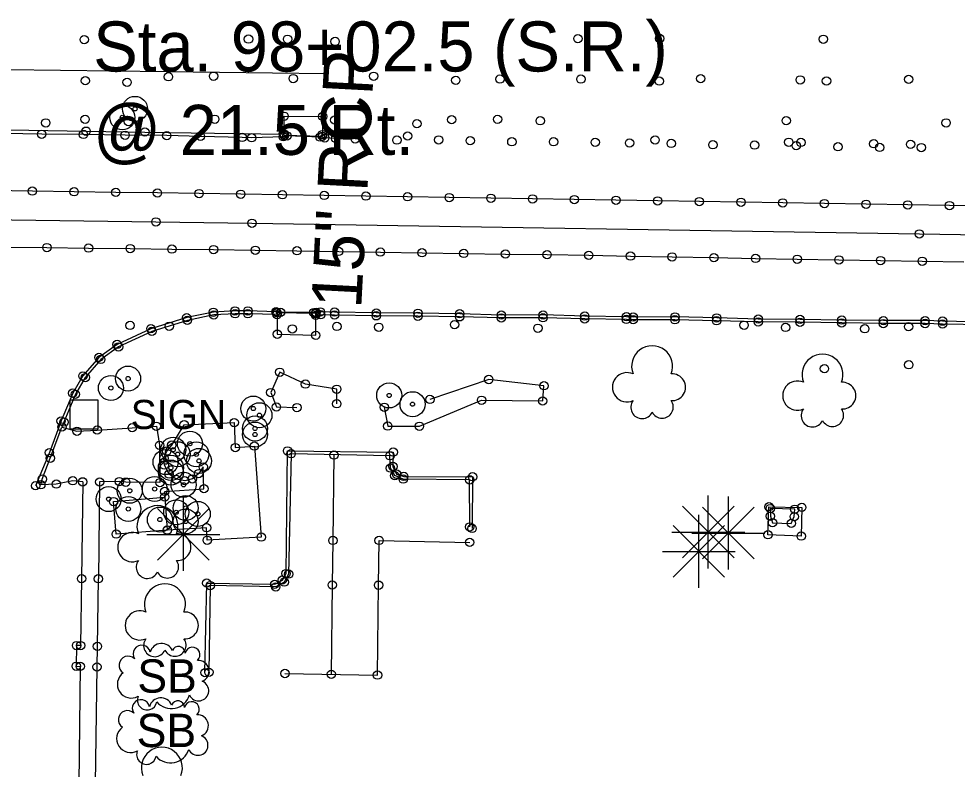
# Model space of a CAD drawing. Extents: x 20503438 to 20508873, y 7964251 to 7984667.
# Drawn here: x 20504811.1 to 20505036.2, y 7970431.1 to 7970611 of the extents above; entities that cross this region are included whole.
import ezdxf

# ---------------------------------------------------------------- set-up
doc = ezdxf.new("R2010")
doc.units = 0
for name, color, linetype in [('SurBreakLine', 7, 'Continuous'), ('SurConcreteSlab', 7, 'Continuous'), ('SurEdgeCurb', 7, 'Continuous'), ('SurEdgeRoadPaved', 7, 'Continuous'), ('SurEdgeSidewalk', 7, 'Continuous'), ('SurFenceWire', 7, 'Continuous'), ('SurHedge', 7, 'Continuous'), ('SurMiscStructureLine', 7, 'Continuous'), ('SurNaturalCells', 7, 'Continuous'), ('SurPointsNonDTM', 7, 'Continuous'), ('SurRoadPoints', 7, 'Continuous'), ('SurSurveyPoints', 7, 'Continuous'), ('SurTxtDrainage', 7, 'Continuous')]:
    doc.layers.add(name, color=color, linetype=linetype)

msp = doc.modelspace()

# ---------------------------------------------------------------- linework, layer by layer
at = {"layer": 'SurBreakLine'}
msp.add_lwpolyline([(20504771.9, 7970563.37), (20504797.86, 7970563), (20504843.99, 7970562.34), (20504867.04, 7970562.01), (20505027.11, 7970559.46), (20505056.57, 7970559.02), (20505122.33, 7970557.99), (20505134.3, 7970557.78), (20505181.34, 7970557.02), (20505190.04, 7970556.88), (20505298.19, 7970555.19), (20505381.79, 7970553.77), (20505481.65, 7970551.95), (20505538.21, 7970551.74), (20505602.69, 7970550.28), (20505659.98, 7970549.19), (20505725.91, 7970548.38)], dxfattribs=at)
at = {"layer": 'SurConcreteSlab'}
for points in [[(20504874.77, 7970583.05), (20504874.76, 7970587.67), (20504884.01, 7970587.63), (20504883.93, 7970582.84)], [(20504873.07, 7970540.53), (20504873.12, 7970535.41), (20504882.33, 7970535.14), (20504882.33, 7970540.34)], [(20504850.78, 7970513.69), (20504862.78, 7970514.2), (20504863.05, 7970508.22), (20504867.61, 7970508.56), (20504869.25, 7970486.75), (20504856.32, 7970486), (20504856.16, 7970488.98), (20504846.77, 7970488.43), (20504846.11, 7970497.7), (20504855.53, 7970498.36), (20504855.34, 7970503.57), (20504854.26, 7970501.98), (20504852.74, 7970500.7), (20504850.9, 7970500.28), (20504848.84, 7970500.61), (20504847.16, 7970501.86), (20504846.03, 7970504), (20504845.92, 7970505.68), (20504846.62, 7970507.38), (20504847.81, 7970508.81)], [(20504846.14, 7970496.36), (20504846.71, 7970488.42), (20504834.49, 7970487.47), (20504833.84, 7970495.26)], [(20504998.9, 7970493.88), (20504998.78, 7970486.99), (20504990.8, 7970487.3), (20504991.04, 7970494.03)]]:
    msp.add_lwpolyline(points, close=True, dxfattribs=at)
for points in [[(20505044.33, 7970566.08), (20505034.34, 7970566.24), (20505024.34, 7970566.4), (20505014.34, 7970566.56), (20505004.34, 7970566.72), (20504994.34, 7970566.88), (20504984.34, 7970567.04), (20504974.34, 7970567.2), (20504964.35, 7970567.36), (20504954.35, 7970567.53), (20504944.35, 7970567.69), (20504934.35, 7970567.86), (20504924.35, 7970568.02), (20504914.36, 7970568.18), (20504904.36, 7970568.35), (20504894.36, 7970568.51), (20504884.36, 7970568.68), (20504874.36, 7970568.83), (20504864.36, 7970568.97), (20504854.36, 7970569.12), (20504844.37, 7970569.27), (20504834.37, 7970569.42), (20504824.37, 7970569.57), (20504814.37, 7970569.72), (20504804.37, 7970569.87)], [(20504807.85, 7970556.29), (20504817.85, 7970556.17), (20504827.85, 7970556.05), (20504837.84, 7970555.94), (20504847.84, 7970555.82), (20504857.84, 7970555.71), (20504867.84, 7970555.55), (20504877.84, 7970555.4), (20504887.84, 7970555.25), (20504897.84, 7970555.09), (20504907.83, 7970554.94), (20504917.83, 7970554.78), (20504927.83, 7970554.63), (20504937.83, 7970554.48), (20504947.83, 7970554.32), (20504957.83, 7970554.13), (20504967.82, 7970553.95), (20504977.82, 7970553.76), (20504987.82, 7970553.58), (20504997.82, 7970553.39), (20505007.82, 7970553.21), (20505017.81, 7970553.05), (20505027.81, 7970552.9), (20505037.81, 7970552.75)], [(20504826.44, 7970500), (20504824.07, 7970500.26), (20504820.11, 7970499.45), (20504816.4, 7970499.3), (20504816.76, 7970500.66), (20504818.66, 7970505.66), (20504821.46, 7970513.14)], [(20504821.46, 7970513.14), (20504825.07, 7970512.13), (20504829.92, 7970512.42), (20504838.32, 7970512.99), (20504844.11, 7970513.33), (20504844.87, 7970508.76), (20504844.98, 7970499.83), (20504836.77, 7970499.92), (20504835.22, 7970500.07), (20504830.51, 7970499.97), (20504830.2, 7970476.76)], [(20504886.71, 7970506.41), (20504886.44, 7970485.96), (20504886.3, 7970475.27), (20504886.07, 7970453.85)], [(20504874.96, 7970454.04), (20504897.15, 7970453.65), (20504897.4, 7970475.22), (20504897.53, 7970485.95), (20504919.26, 7970485.49)]]:
    msp.add_lwpolyline(points, dxfattribs=at)
at = {"layer": 'SurEdgeCurb'}
for points in [[(20504892.42, 7970582.21), (20504891.81, 7970582.22), (20504887.15, 7970582.36), (20504884.51, 7970582.49), (20504883.4, 7970582.67), (20504875.45, 7970582.95), (20504874.56, 7970582.74), (20504866.97, 7970582.51), (20504864.69, 7970582.59), (20504854.69, 7970582.84), (20504846.61, 7970583.02), (20504836.61, 7970583.12), (20504826.61, 7970583.3), (20504816.61, 7970583.36), (20504807.55, 7970583.5), (20504797.55, 7970583.74), (20504787.56, 7970583.87), (20504777.56, 7970583.93), (20504764.24, 7970584.18), (20504754.24, 7970584.51), (20504744.25, 7970584.65), (20504737.85, 7970584.55), (20504727.85, 7970584.56)], [(20505042.68, 7970538.3), (20505032.68, 7970538.53), (20505028.5, 7970538.65), (20505018.49, 7970538.65), (20505008.49, 7970538.78), (20504998.49, 7970538.95), (20504988.49, 7970539.04), (20504978.5, 7970539.31), (20504968.5, 7970539.55), (20504958.49, 7970539.52), (20504956.87, 7970539.58), (20504946.85, 7970539.74), (20504936.86, 7970540.01), (20504926.86, 7970540), (20504916.86, 7970540.3), (20504906.86, 7970540.43), (20504896.86, 7970540.49), (20504886.86, 7970540.69), (20504883.43, 7970540.75), (20504882.42, 7970540.62), (20504881.88, 7970540.59), (20504873.92, 7970540.65), (20504872.81, 7970540.8), (20504866.07, 7970540.99), (20504862.96, 7970540.98), (20504857.78, 7970540.66), (20504851.38, 7970539.38), (20504842.8, 7970536.73), (20504834.7, 7970532.95), (20504830.35, 7970529.85), (20504826.5, 7970525.39), (20504824.07, 7970521.29), (20504821.26, 7970514.59), (20504818.45, 7970507), (20504815.13, 7970499.07)], [(20504873.07, 7970540.12), (20504866.07, 7970540.3), (20504862.99, 7970540.3), (20504857.88, 7970540.01), (20504851.54, 7970538.72), (20504843.05, 7970536.09), (20504835.03, 7970532.35), (20504830.79, 7970529.35), (20504827.07, 7970525.01), (20504824.68, 7970520.99), (20504821.93, 7970514.32), (20504821.46, 7970513.14)], [(20505042.66, 7970537.61), (20505032.67, 7970537.84), (20505028.48, 7970537.97), (20505018.48, 7970537.95), (20505008.48, 7970538.11), (20504998.48, 7970538.27), (20504988.48, 7970538.36), (20504978.48, 7970538.62), (20504968.49, 7970538.86), (20504958.49, 7970538.88), (20504956.84, 7970538.94), (20504946.84, 7970539.07), (20504936.84, 7970539.35), (20504926.84, 7970539.32), (20504916.84, 7970539.57), (20504906.85, 7970539.72), (20504896.85, 7970539.81), (20504886.85, 7970540), (20504883.49, 7970540.07), (20504882.33, 7970539.93)], [(20504855.77, 7970454.24), (20504856.18, 7970475.73), (20504872.49, 7970475.43), (20504874.33, 7970476.45), (20504875.24, 7970478), (20504875.59, 7970507.41), (20504900.91, 7970507.13), (20504900.83, 7970503.68), (20504901.72, 7970501.84), (20504903.45, 7970501.3), (20504919.96, 7970501.22), (20504919.83, 7970488.82)], [(20504919.26, 7970489.19), (20504919.25, 7970500.48), (20504903.31, 7970500.65), (20504901.3, 7970501.49), (20504900.23, 7970503.3), (20504900.13, 7970506.25), (20504876.44, 7970506.73), (20504875.84, 7970477.88), (20504874.77, 7970475.96), (20504872.74, 7970474.79), (20504857.03, 7970475.13), (20504856.71, 7970454.33)]]:
    msp.add_lwpolyline(points, dxfattribs=at)
at = {"layer": 'SurEdgeRoadPaved'}
msp.add_line((20504883.94, 7970583.27), (20504892.44, 7970583.13), dxfattribs=at)
msp.add_lwpolyline([(20504727.85, 7970585.32), (20504737.85, 7970585.29), (20504744.25, 7970585.34), (20504754.25, 7970585.2), (20504764.26, 7970584.93), (20504772.2, 7970585.02), (20504827.27, 7970584.09), (20504841.35, 7970583.88), (20504874.77, 7970583.4)], dxfattribs=at)
at = {"layer": 'SurEdgeSidewalk'}
msp.add_lwpolyline([(20504826.44, 7970500), (20504826.17, 7970476.78), (20504825.95, 7970460.74), (20504824.96, 7970460.73), (20504824.89, 7970455.79), (20504825.87, 7970455.75), (20504825.55, 7970427.65), (20504829.53, 7970427.55), (20504829.88, 7970455.61), (20504829.97, 7970460.55), (20504830.2, 7970476.76)], dxfattribs=at)
at = {"layer": 'SurFenceWire'}
msp.add_lwpolyline([(20504884.71, 7970597.81), (20504782.91, 7970599.08), (20504566.31, 7970601.59), (20504471.49, 7970602.55)], dxfattribs=at)
at = {"layer": 'SurHedge'}
for points in [[(20504887.37, 7970518.73), (20504887.38, 7970522.2), (20504879.86, 7970523.43), (20504873.71, 7970526.29), (20504871.54, 7970521.42), (20504872.91, 7970517.95), (20504877.83, 7970517.82)], [(20504898.78, 7970517.9), (20504899.61, 7970513.36), (20504907.21, 7970513.34), (20504922.11, 7970519.56), (20504936.77, 7970519.39), (20504937.08, 7970523.04), (20504923.85, 7970524.54), (20504909.73, 7970519.75)]]:
    msp.add_lwpolyline(points, dxfattribs=at)
at = {"layer": 'SurMiscStructureLine'}
msp.add_lwpolyline([(20504991.35, 7970493.6), (20504991.38, 7970491.76), (20504991.89, 7970490.2), (20504996.4, 7970490.04), (20504997.11, 7970491.65), (20504997.22, 7970493.43)], close=True, dxfattribs=at)
at = {"layer": 'SurNaturalCells'}
for p, q in [((20504976.49, 7970479.23), (20504976.49, 7970496.71)), ((20504981.31, 7970478.97), (20504981.31, 7970496.45)), ((20504850.6, 7970478.67), (20504850.6, 7970496.15)), ((20504970.31, 7970481.79), (20504982.67, 7970494.15)), ((20504982.67, 7970481.79), (20504970.31, 7970494.15)), ((20504844.42, 7970481.23), (20504856.78, 7970493.59)), ((20504856.78, 7970481.23), (20504844.42, 7970493.59)), ((20504974.22, 7970474.59), (20504974.22, 7970492.07)), ((20504975.13, 7970481.53), (20504987.49, 7970493.89)), ((20504987.49, 7970481.53), (20504975.13, 7970493.89)), ((20504968.04, 7970477.15), (20504980.4, 7970489.51)), ((20504980.4, 7970477.15), (20504968.04, 7970489.51)), ((20504841.86, 7970487.41), (20504859.34, 7970487.41)), ((20504850.6, 7970487.41), (20504850.6, 7970487.41)), ((20504967.75, 7970487.97), (20504985.23, 7970487.97)), ((20504972.57, 7970487.71), (20504990.05, 7970487.71)), ((20504976.49, 7970487.97), (20504976.49, 7970487.97)), ((20504981.31, 7970487.71), (20504981.31, 7970487.71)), ((20504965.48, 7970483.33), (20504982.96, 7970483.33)), ((20504974.22, 7970483.33), (20504974.22, 7970483.33))]:
    msp.add_line(p, q, dxfattribs=at)
for centre, radius, start, end in [((20504963.02, 7970527.71), 4.92, 338.2051, 201.7949), ((20505003.88, 7970525.7), 4.92, 338.2051, 201.7949), ((20504957, 7970522.68), 3.51, 65.4824, 294.5175), ((20504967.82, 7970522.68), 3.21, 265.9982, 94.0018), ((20504997.86, 7970520.67), 3.51, 65.4824, 294.5175), ((20505008.68, 7970520.67), 3.21, 265.9982, 94.0018), ((20504960.59, 7970517.86), 2.68, 142.7501, 335.3223), ((20504965.41, 7970517.94), 2.67, 206.5242, 35.4033), ((20505001.45, 7970515.85), 2.68, 142.7501, 335.3223), ((20505006.27, 7970515.93), 2.67, 206.5242, 35.4033), ((20504844.38, 7970489.37), 4.92, 338.2051, 201.7949), ((20504838.36, 7970484.34), 3.51, 65.4824, 294.5175), ((20504849.18, 7970484.34), 3.21, 265.9982, 94.0018), ((20504841.95, 7970479.52), 2.68, 142.7501, 335.3223), ((20504846.77, 7970479.6), 2.67, 206.5242, 35.4033), ((20504846.17, 7970470.6), 4.92, 338.2051, 201.7949), ((20504840.15, 7970465.57), 3.51, 65.4824, 294.5175), ((20504850.97, 7970465.57), 3.21, 265.9982, 94.0018), ((20504840.59, 7970458.74), 2.08, 10.5948, 214.3611), ((20504843.74, 7970460.75), 2.68, 142.7501, 335.3223), ((20504845.35, 7970458.44), 2.81, 22.6036, 165.7836), ((20504848.56, 7970460.83), 2.67, 206.5242, 35.4033), ((20504849.43, 7970458.94), 1.59, 0.4605, 158.7839), ((20504852.77, 7970458.53), 1.8, 311.3936, 166.4114), ((20504837.34, 7970456.02), 2.18, 45.3455, 236.8073), ((20504854.15, 7970454.59), 2.6, 290.9039, 94.3687), ((20504838.1, 7970451.49), 3.34, 125.8289, 299.2848), ((20504854.25, 7970449.9), 2.42, 204.8294, 69.8871), ((20504840.42, 7970445.69), 2.08, 10.5948, 214.3611), ((20504841.91, 7970447.66), 2.36, 157.0258, 349.7602), ((20504845.18, 7970445.39), 2.81, 22.6036, 165.7836), ((20504847.7, 7970450.16), 4.53, 220.0183, 343.6977), ((20504849.26, 7970445.89), 1.59, 0.4605, 158.7839), ((20504852.6, 7970445.48), 1.8, 311.3936, 166.4114), ((20504837.17, 7970442.97), 2.18, 45.3455, 236.8073), ((20504853.98, 7970441.54), 2.6, 290.9039, 94.3687), ((20504837.93, 7970438.44), 3.34, 125.8289, 299.2848), ((20504854.08, 7970436.85), 2.42, 204.8294, 69.8871), ((20504841.74, 7970434.61), 2.36, 157.0258, 349.7602), ((20504845.43, 7970431.43), 4.92, 338.2051, 201.7949), ((20504847.53, 7970437.11), 4.53, 220.0183, 343.6977)]:
    msp.add_arc(centre, radius, start, end, dxfattribs=at)
at = {"layer": 'SurPointsNonDTM'}
for centre in [(20504998.55, 7970596.39), (20504873.71, 7970526.29), (20504923.85, 7970524.54), (20504879.86, 7970523.43), (20504887.38, 7970522.2), (20504937.08, 7970523.04), (20504871.54, 7970521.42), (20504872.91, 7970517.95), (20504877.83, 7970517.82), (20504887.37, 7970518.73), (20504898.78, 7970517.9), (20504909.73, 7970519.75), (20504922.11, 7970519.56), (20504936.77, 7970519.39), (20504899.61, 7970513.36), (20504907.21, 7970513.34), (20504991.35, 7970493.6), (20504997.22, 7970493.43), (20504991.38, 7970491.76), (20504997.11, 7970491.65), (20504991.89, 7970490.2), (20504996.4, 7970490.04)]:
    msp.add_circle(centre, 1, dxfattribs=at)
at = {"layer": 'SurRoadPoints'}
msp.add_lwpolyline([(20504826.76, 7970512.72), (20504826.76, 7970512.72), (20504830.19, 7970512.72), (20504830.19, 7970519.58), (20504823.33, 7970519.58), (20504823.33, 7970512.72), (20504826.76, 7970512.72)], dxfattribs=at)
for centre, radius in [((20504838.98, 7970589.44), 3), ((20504835.94, 7970587.39), 3), ((20504838.98, 7970589.44), 0.5), ((20504835.94, 7970587.39), 0.5), ((20504837.33, 7970524.76), 3), ((20504833.21, 7970522.5), 3), ((20504837.33, 7970524.76), 0.5), ((20504899.95, 7970520.72), 3), ((20504833.21, 7970522.5), 0.5), ((20504899.95, 7970520.72), 0.5), ((20504905.55, 7970518.62), 3), ((20504867.35, 7970517.57), 3), ((20504868.83, 7970515.98), 3), ((20504905.55, 7970518.62), 0.5), ((20504867.35, 7970517.57), 0.5), ((20504868.83, 7970515.98), 0.5), ((20504867.76, 7970511.34), 3), ((20504867.77, 7970512.79), 3), ((20504852.15, 7970509.17), 3), ((20504867.77, 7970512.79), 0.5), ((20504848.16, 7970507.71), 3), ((20504867.76, 7970511.34), 0.5), ((20504846.32, 7970504.73), 3), ((20504849.23, 7970506.62), 3), ((20504848.16, 7970507.71), 0.5), ((20504853.69, 7970506.61), 3), ((20504854.32, 7970505.02), 3), ((20504852.15, 7970509.17), 0.5), ((20504847.6, 7970503.36), 3), ((20504847.62, 7970502.23), 3), ((20504846.32, 7970504.73), 0.5), ((20504849.23, 7970506.62), 0.5), ((20504853.69, 7970506.61), 0.5), ((20504854.32, 7970505.02), 0.5), ((20504847.6, 7970503.36), 0.5), ((20504837.73, 7970497.86), 3), ((20504843.7, 7970498.3), 3), ((20504847.62, 7970502.23), 0.5), ((20504850.64, 7970499.29), 3), ((20504832.67, 7970495.86), 3), ((20504843.7, 7970498.3), 0.5), ((20504850.64, 7970499.29), 0.5), ((20504832.67, 7970495.86), 0.5), ((20504837.38, 7970493.5), 3), ((20504837.73, 7970497.86), 0.5), ((20504851.14, 7970493.71), 3), ((20504837.38, 7970493.5), 0.5), ((20504844.95, 7970490.95), 3), ((20504848.87, 7970492.69), 3), ((20504851.14, 7970493.71), 0.5), ((20504854.05, 7970492.31), 3), ((20504851.13, 7970490.51), 3), ((20504848.87, 7970492.69), 0.5), ((20504854.05, 7970492.31), 0.5), ((20504844.95, 7970490.95), 0.5), ((20504851.13, 7970490.51), 0.5)]:
    msp.add_circle(centre, radius, dxfattribs=at)
at = {"layer": 'SurSurveyPoints'}
for centre in [(20504826.8, 7970606.04), (20504866.21, 7970606.17), (20504875.57, 7970606.13), (20504886.99, 7970605.62), (20504945.22, 7970606.28), (20504964.82, 7970606.33), (20505004.09, 7970606.15), (20504847.01, 7970597.14), (20504857.83, 7970597.26), (20504876.95, 7970596.71), (20504896.23, 7970597.26), (20504926.52, 7970596.57), (20504945.93, 7970596.57), (20504974.65, 7970596.69), (20505024.54, 7970596.52), (20504827.07, 7970596.19), (20504837.09, 7970595.81), (20504915.93, 7970596.29), (20504964.75, 7970596.09), (20505004.84, 7970596.13), (20504874.76, 7970587.67), (20504884.01, 7970587.63), (20504817.58, 7970586.08), (20504827.01, 7970586.93), (20504837.41, 7970586.38), (20504858.12, 7970586.95), (20504886.88, 7970586.76), (20504906.59, 7970585.88), (20504914.94, 7970586.84), (20504925.96, 7970586.93), (20504936.18, 7970586.58), (20504995.17, 7970586.6), (20505033.53, 7970586.07), (20504816.61, 7970583.36), (20504826.61, 7970583.3), (20504827.27, 7970584.09), (20504836.61, 7970583.12), (20504841.35, 7970583.88), (20504846.61, 7970583.02), (20504874.54, 7970583.43), (20504874.77, 7970583.4), (20504874.77, 7970583.05), (20504883.94, 7970583.27), (20504854.69, 7970582.84), (20504864.69, 7970582.59), (20504866.97, 7970582.51), (20504874.56, 7970582.74), (20504875.45, 7970582.95), (20504883.4, 7970582.67), (20504883.93, 7970582.84), (20504884.51, 7970582.49), (20504887.15, 7970582.36), (20504891.81, 7970582.22), (20504901.81, 7970581.95), (20504904.39, 7970582.93), (20504911.81, 7970582), (20504919.38, 7970581.81), (20504929.37, 7970581.56), (20504939.37, 7970581.54), (20504949.37, 7970581.42), (20504957.6, 7970581.26), (20504963.72, 7970581.98), (20504967.6, 7970581.14), (20504977.59, 7970580.83), (20504987.59, 7970580.75), (20504995.8, 7970581.43), (20504998.71, 7970581.38), (20505016.18, 7970581.08), (20505025.01, 7970580.93), (20504997.59, 7970580.61), (20505007.59, 7970580.34), (20505017.59, 7970580.18), (20505027.59, 7970580.17), (20504814.37, 7970569.72), (20504824.37, 7970569.57), (20504834.37, 7970569.42), (20504844.37, 7970569.27), (20504854.36, 7970569.12), (20504864.36, 7970568.97), (20504874.36, 7970568.83), (20504884.36, 7970568.68), (20504894.36, 7970568.51), (20504904.36, 7970568.35), (20504914.36, 7970568.18), (20504924.35, 7970568.02), (20504934.35, 7970567.86), (20504944.35, 7970567.69), (20504954.35, 7970567.53), (20504964.35, 7970567.36), (20504974.34, 7970567.2), (20504984.34, 7970567.04), (20504994.34, 7970566.88), (20505004.34, 7970566.72), (20505014.34, 7970566.56), (20505024.34, 7970566.4), (20505034.34, 7970566.24), (20504843.99, 7970562.34), (20504867.04, 7970562.01), (20505027.11, 7970559.46), (20504817.85, 7970556.17), (20504827.85, 7970556.05), (20504837.84, 7970555.94), (20504847.84, 7970555.82), (20504857.84, 7970555.71), (20504867.84, 7970555.55), (20504877.84, 7970555.4), (20504887.84, 7970555.25), (20504897.84, 7970555.09), (20504907.83, 7970554.94), (20504917.83, 7970554.78), (20504927.83, 7970554.63), (20504937.83, 7970554.48), (20504947.83, 7970554.32), (20504957.83, 7970554.13), (20504967.82, 7970553.95), (20504977.82, 7970553.76), (20504987.82, 7970553.58), (20504997.82, 7970553.39), (20505007.82, 7970553.21), (20505017.81, 7970553.05), (20505027.81, 7970552.9), (20504857.78, 7970540.66), (20504862.96, 7970540.98), (20504862.99, 7970540.3), (20504866.07, 7970540.99), (20504866.07, 7970540.3), (20504872.81, 7970540.8), (20504873.07, 7970540.53), (20504873.92, 7970540.65), (20504881.88, 7970540.59), (20504882.33, 7970540.34), (20504882.42, 7970540.62), (20504883.43, 7970540.75), (20504886.86, 7970540.69), (20504896.86, 7970540.49), (20504906.86, 7970540.43), (20504916.86, 7970540.3), (20504851.38, 7970539.38), (20504851.54, 7970538.72), (20504857.88, 7970540.01), (20504873.07, 7970540.12), (20504882.33, 7970539.93), (20504883.49, 7970540.07), (20504886.85, 7970540), (20504896.85, 7970539.81), (20504906.85, 7970539.72), (20504916.84, 7970539.57), (20504926.84, 7970539.32), (20504926.86, 7970540), (20504936.84, 7970539.35), (20504936.86, 7970540.01), (20504946.84, 7970539.07), (20504946.85, 7970539.74), (20504956.84, 7970538.94), (20504956.87, 7970539.58), (20504958.49, 7970539.52), (20504958.49, 7970538.88), (20504968.49, 7970538.86), (20504968.5, 7970539.55), (20504978.48, 7970538.62), (20504978.5, 7970539.31), (20504988.48, 7970538.36), (20504988.49, 7970539.04), (20504998.48, 7970538.27), (20504998.49, 7970538.95), (20505008.48, 7970538.11), (20505008.49, 7970538.78), (20505018.49, 7970538.65), (20505028.48, 7970537.97), (20505028.5, 7970538.65), (20505032.68, 7970538.53), (20504837.8, 7970537.5), (20504842.8, 7970536.73), (20504843.05, 7970536.09), (20504847.19, 7970537.32), (20504876.72, 7970536.68), (20504887.4, 7970537.26), (20504897.46, 7970537.08), (20504915.62, 7970537.7), (20504935.63, 7970536.84), (20504985.07, 7970537.56), (20504995.03, 7970537.02), (20505014.03, 7970536.71), (20505018.48, 7970537.95), (20505024.53, 7970537.21), (20505032.67, 7970537.84), (20504873.12, 7970535.41), (20504882.33, 7970535.14), (20504834.7, 7970532.95), (20504835.03, 7970532.35), (20504830.35, 7970529.85), (20504830.79, 7970529.35), (20505004.35, 7970527.13), (20505024.56, 7970528.06), (20504826.5, 7970525.39), (20504827.07, 7970525.01), (20504824.07, 7970521.29), (20504824.68, 7970520.99), (20504821.26, 7970514.59), (20504821.93, 7970514.32), (20504844.11, 7970513.33), (20504850.78, 7970513.69), (20504862.78, 7970514.2), (20504821.46, 7970513.14), (20504825.07, 7970512.13), (20504829.92, 7970512.42), (20504838.32, 7970512.99), (20504844.87, 7970508.76), (20504847.81, 7970508.81), (20504818.45, 7970507), (20504846.62, 7970507.38), (20504863.05, 7970508.22), (20504867.61, 7970508.56), (20504875.59, 7970507.41), (20504876.44, 7970506.73), (20504900.91, 7970507.13), (20504818.66, 7970505.66), (20504845.92, 7970505.68), (20504886.71, 7970506.41), (20504900.13, 7970506.25), (20504846.03, 7970504), (20504854.26, 7970501.98), (20504855.34, 7970503.57), (20504900.23, 7970503.3), (20504900.83, 7970503.68), (20504816.76, 7970500.66), (20504824.07, 7970500.26), (20504826.44, 7970500), (20504830.51, 7970499.97), (20504835.22, 7970500.07), (20504836.77, 7970499.92), (20504844.98, 7970499.83), (20504847.16, 7970501.86), (20504848.84, 7970500.61), (20504850.9, 7970500.28), (20504852.74, 7970500.7), (20504901.3, 7970501.49), (20504901.72, 7970501.84), (20504903.31, 7970500.65), (20504903.45, 7970501.3), (20504919.25, 7970500.48), (20504919.96, 7970501.22), (20504815.13, 7970499.07), (20504816.4, 7970499.3), (20504820.11, 7970499.45), (20504846.11, 7970497.7), (20504855.53, 7970498.36), (20504833.84, 7970495.26), (20504846.14, 7970496.36), (20504991.04, 7970494.03), (20504998.9, 7970493.88), (20504856.16, 7970488.98), (20504919.26, 7970489.19), (20504919.83, 7970488.82), (20504834.49, 7970487.47), (20504846.71, 7970488.42), (20504846.77, 7970488.43), (20504869.25, 7970486.75), (20504990.8, 7970487.3), (20504998.78, 7970486.99), (20504856.32, 7970486), (20504886.44, 7970485.96), (20504897.53, 7970485.95), (20504919.26, 7970485.49), (20504875.24, 7970478), (20504875.84, 7970477.88), (20504826.17, 7970476.78), (20504830.2, 7970476.76), (20504856.18, 7970475.73), (20504857.03, 7970475.13), (20504872.49, 7970475.43), (20504874.33, 7970476.45), (20504874.77, 7970475.96), (20504886.3, 7970475.27), (20504897.4, 7970475.22), (20504872.74, 7970474.79), (20504824.96, 7970460.73), (20504825.95, 7970460.74), (20504829.97, 7970460.55), (20504824.89, 7970455.79), (20504825.87, 7970455.75), (20504829.88, 7970455.61), (20504855.77, 7970454.24), (20504856.71, 7970454.33), (20504874.96, 7970454.04), (20504886.07, 7970453.85), (20504897.15, 7970453.65)]:
    msp.add_circle(centre, 1, dxfattribs=at)

# ---------------------------------------------------------------- texts
at = {"layer": 'SurNaturalCells'}
for p in [(20504839.55, 7970449.44), (20504839.38, 7970436.39)]:
    msp.add_text('SB', height=7.995, rotation=360, dxfattribs=at).set_placement(p)
at = {"layer": 'SurRoadPoints'}
msp.add_text('SIGN', height=6.995, rotation=360, dxfattribs=at).set_placement((20504837.97, 7970512.65))
at = {"layer": 'SurTxtDrainage'}
for s, p in [('Sta. 98+02.5 (S.R.)', (20504828.96, 7970598.4)), ('@ 21.5 Rt.', (20504828.96, 7970578.4))]:
    msp.add_text(s, height=12, dxfattribs=at).set_placement(p)
msp.add_text('15" RCP', height=12, rotation=86.991, dxfattribs=at).set_placement((20504893.23, 7970541.39))

doc.saveas('drawing.dxf')
